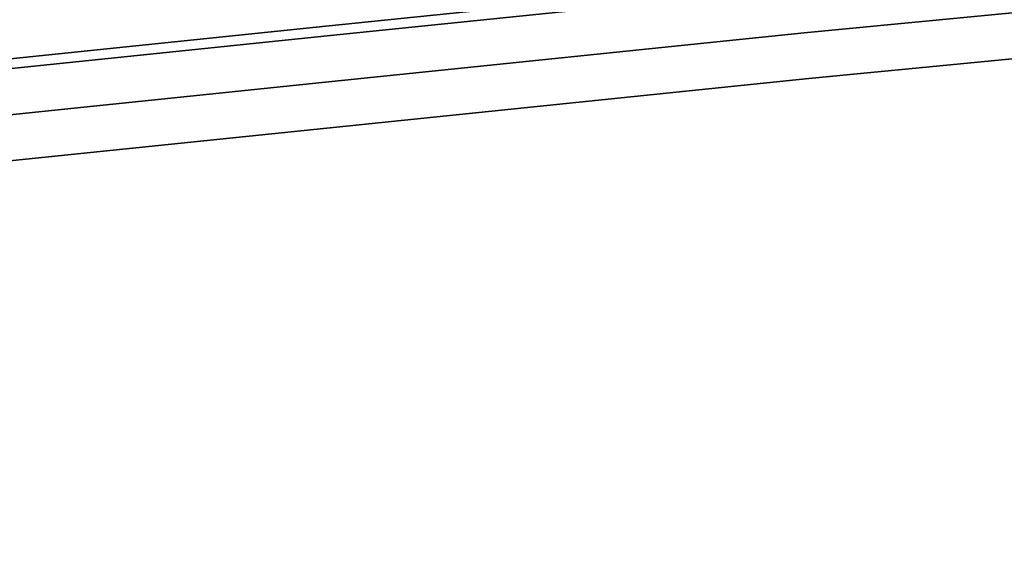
# Model space of a CAD drawing. Header units: millimetres. Extents: x 0 to 16721, y 217 to 10981.
# Tile 351 of 394: x 5916 to 6624, y 5550 to 5933. Entities that reach past the tile are written whole.
import ezdxf

# ---------------------------------------------------------------- set-up
doc = ezdxf.new("R2010")
doc.units = ezdxf.units.MM
doc.layers.add('PDF_PSS & TL', color=7, linetype='Continuous', true_color=0x7fffdf)

msp = doc.modelspace()

# ---------------------------------------------------------------- linework, layer by layer
at = {"layer": 'PDF_PSS & TL', "color": 4, "lineweight": 25}
for points in [[(9269.78, 6246.2), (8851.59, 6204.48), (8455.23, 6163.03), (8045.36, 6122.35), (7667.06, 6084.67), (7209.88, 6037.88), (6847.96, 5999.42), (6476.42, 5963.55), (6136.47, 5928.46), (5719.44, 5885.32), (5357.91, 5845.42), (4904.11, 5795.26), (4575.85, 5757.83), (4213.28, 5716.51), (3802.23, 5670.11), (3383.39, 5622.94)], [(3383.39, 5622.94), (3802.23, 5670.11), (4213.28, 5716.51), (4575.85, 5757.83), (4904.11, 5795.26), (5357.91, 5845.42), (5719.44, 5885.32), (6136.47, 5928.46), (6476.42, 5963.55), (6847.96, 5999.42), (7209.88, 6037.88), (7667.06, 6084.67), (8045.36, 6122.35), (8455.23, 6163.03), (8851.59, 6204.48), (9269.78, 6246.2)]]:
    msp.add_lwpolyline(points, dxfattribs=at)
at = {"layer": 'PDF_PSS & TL', "color": 2, "lineweight": 25}
for points in [[(9270.43, 6239.18), (8852.37, 6197.47), (8456.01, 6156.14), (8046, 6115.34), (7667.84, 6077.78), (7210.53, 6030.87), (6848.61, 5992.53), (6477.07, 5956.53), (6137.24, 5921.45), (5720.22, 5878.43), (5358.69, 5838.41), (4904.89, 5788.24), (4576.62, 5750.82), (4214.05, 5709.49), (3803.01, 5663.1), (3384.17, 5616.05)], [(3384.17, 5616.05), (3803.01, 5663.1), (4214.05, 5709.49), (4576.62, 5750.82), (4904.89, 5788.24), (5358.69, 5838.41), (5720.22, 5878.43), (6137.24, 5921.45), (6477.07, 5956.53), (6848.61, 5992.53), (7210.53, 6030.87), (7667.84, 6077.78), (8046, 6115.34), (8456.01, 6156.14), (8852.37, 6197.47), (9270.43, 6239.18)], [(9273.8, 6206.43), (8855.61, 6164.59), (8459.38, 6123.26), (8049.25, 6082.46), (7671.08, 6044.9), (7214.04, 5998.12), (6851.98, 5959.65), (6480.32, 5923.65), (6140.62, 5888.57), (5723.73, 5845.55), (5362.32, 5805.66), (4908.52, 5755.49), (4580.39, 5718.07), (4217.82, 5676.74), (3806.65, 5630.35), (3387.81, 5583.17)], [(3387.81, 5583.17), (3806.65, 5630.35), (4217.82, 5676.74), (4580.39, 5718.07), (4908.52, 5755.49), (5362.32, 5805.66), (5723.73, 5845.55), (6140.62, 5888.57), (6480.32, 5923.65), (6851.98, 5959.65), (7214.04, 5998.12), (7671.08, 6044.9), (8049.25, 6082.46), (8459.38, 6123.26), (8855.61, 6164.59), (9273.8, 6206.43)], [(9277.05, 6173.55), (8858.99, 6131.84), (8462.63, 6090.38), (8052.5, 6049.71), (7674.46, 6012.02), (7217.41, 5965.24), (6855.36, 5926.77), (6483.56, 5890.9), (6143.99, 5855.82), (5727.23, 5812.8), (5365.83, 5772.78), (4912.29, 5722.61), (4584.16, 5685.32), (4221.46, 5643.99), (3810.41, 5597.47), (3391.57, 5550.43)], [(3391.57, 5550.43), (3810.41, 5597.47), (4221.46, 5643.99), (4584.16, 5685.32), (4912.29, 5722.61), (5365.83, 5772.78), (5727.23, 5812.8), (6143.99, 5855.82), (6483.56, 5890.9), (6855.36, 5926.77), (7217.41, 5965.24), (7674.46, 6012.02), (8052.5, 6049.71), (8462.63, 6090.38), (8858.99, 6131.84), (9277.05, 6173.55)]]:
    msp.add_lwpolyline(points, dxfattribs=at)

doc.saveas('drawing.dxf')
